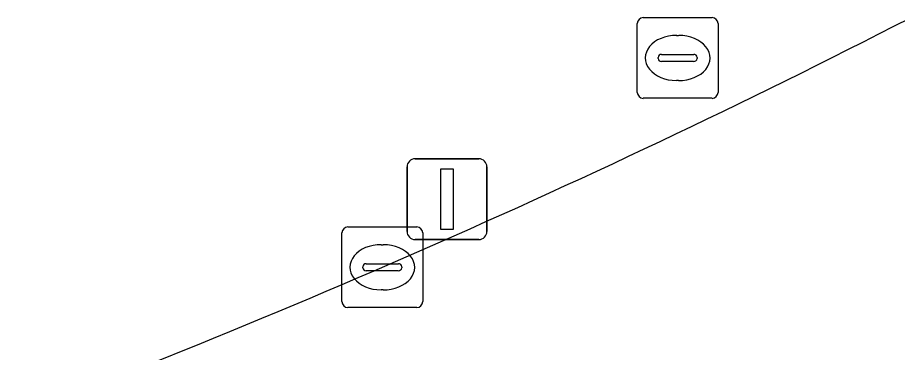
# Model space of a CAD drawing. Extents: x 162879 to 165540, y 384011 to 385181.
# Drawn here: x 164213.52 to 164224.41, y 384312.1 to 384316.25 of the extents above; entities that cross this region are included whole.
import ezdxf

# ---------------------------------------------------------------- set-up
doc = ezdxf.new("R2010")
doc.units = 0
for name, color, linetype in [('IMGEO_Kolk', 7, 'Continuous'), ('IMGEO_Lichtmast', 7, 'Continuous'), ('IMGEO_Rijbaan_lokaal_gesloten', 7, 'Continuous'), ('IMGEO_Rioolput', 7, 'Continuous'), ('IMGEO_Voetpad_open', 7, 'Continuous')]:
    doc.layers.add(name, color=color, linetype=linetype)

msp = doc.modelspace()

# ---------------------------------------------------------------- linework, layer by layer
at = {"layer": 'IMGEO_Kolk'}
for p, q in [((164217.607, 384313.659), (164218.459, 384313.659)), ((164217.532, 384312.733), (164217.532, 384313.585)), ((164218.533, 384313.585), (164218.533, 384312.733)), ((164218.02, 384313.439), (164218.045, 384313.439)), ((164217.791, 384313.153), (164217.791, 384313.165)), ((164218.229, 384313.116), (164217.831, 384313.116)), ((164217.834, 384313.202), (164218.232, 384313.202)), ((164218.275, 384313.165), (164218.275, 384313.153)), ((164218.043, 384312.879), (164218.018, 384312.879)), ((164218.459, 384312.659), (164217.607, 384312.659))]:
    msp.add_line(p, q, dxfattribs=at)
for points in [[(164217.607, 384313.659), (164218.459, 384313.659)], [(164217.532, 384312.733), (164217.532, 384313.585)], [(164218.533, 384313.585), (164218.533, 384312.733)], [(164218.459, 384312.659), (164217.607, 384312.659)]]:
    msp.add_lwpolyline(points, dxfattribs=at)
for centre, radius, start, end in [((164217.609, 384313.583), 0.0765, 91.552, 178.448), ((164217.609, 384313.583), 0.0765, 91.552, 178.448), ((164218.457, 384313.583), 0.0765, 1.552, 88.448), ((164218.457, 384313.583), 0.0765, 1.552, 88.448), ((164217.831, 384313.162), 0.0403, 85.8775, 175.7526), ((164217.828, 384313.152), 0.0366, 178.938, 274.7102), ((164218.232, 384313.159), 0.043, 264.8664, 352.4533), ((164218.236, 384313.164), 0.0386, 1.7309, 96.639), ((164217.609, 384312.735), 0.0765, 181.552, 268.448), ((164217.609, 384312.735), 0.0765, 181.552, 268.448), ((164218.457, 384312.735), 0.0765, 271.552, 358.448), ((164218.457, 384312.735), 0.0765, 271.552, 358.448)]:
    msp.add_arc(centre, radius, start, end, dxfattribs=at)
for centre, major_axis, ratio, start_param, end_param in [((164218.019, 384313.159), (-0.387, 0.002), 0.722429, 4.712389, 7.853982), ((164218.044, 384313.159), (-0.39, 0.002), 0.717154, 1.570796, 4.712389)]:
    msp.add_ellipse(centre, major_axis=major_axis, ratio=ratio, start_param=start_param, end_param=end_param, dxfattribs=at)
at = {"layer": 'IMGEO_Lichtmast'}
for p, q in [((164218.439, 384314.503), (164219.229, 384314.503)), ((164219.229, 384314.503), (164218.439, 384314.503)), ((164218.339, 384313.603), (164218.339, 384314.403)), ((164218.339, 384314.403), (164218.339, 384313.603)), ((164219.329, 384314.403), (164219.329, 384313.603)), ((164219.329, 384313.603), (164219.329, 384314.403)), ((164219.229, 384313.503), (164218.439, 384313.503)), ((164218.439, 384313.503), (164219.229, 384313.503))]:
    msp.add_line(p, q, dxfattribs=at)
msp.add_lwpolyline([(164218.759, 384314.378), (164218.909, 384314.378), (164218.909, 384313.628), (164218.759, 384313.628), (164218.759, 384314.378)], dxfattribs=at)
for centre, start, end in [((164218.439, 384314.403), 90, 180), ((164218.439, 384314.403), 90, 180), ((164219.229, 384314.403), 0, 90), ((164219.229, 384314.403), 360, 90), ((164218.439, 384313.603), 180, 270), ((164218.439, 384313.603), 180, 270), ((164219.229, 384313.603), 270, 0), ((164219.229, 384313.603), 270, 0)]:
    msp.add_arc(centre, 0.1, start, end, dxfattribs=at)
at = {"layer": 'IMGEO_Rijbaan_lokaal_gesloten'}
msp.add_arc((164174.705, 384413.327), 109.137, 289.93425, 297.18764, dxfattribs=at)
at = {"layer": 'IMGEO_Rioolput'}
for p, q in [((164221.191, 384315.327), (164221.191, 384316.179)), ((164221.266, 384316.253), (164222.118, 384316.253)), ((164222.192, 384316.179), (164222.192, 384315.327)), ((164221.679, 384316.033), (164221.704, 384316.033)), ((164221.45, 384315.747), (164221.45, 384315.759)), ((164221.493, 384315.796), (164221.891, 384315.796)), ((164221.934, 384315.759), (164221.934, 384315.747)), ((164221.888, 384315.71), (164221.49, 384315.71)), ((164221.702, 384315.473), (164221.677, 384315.473)), ((164222.118, 384315.253), (164221.266, 384315.253))]:
    msp.add_line(p, q, dxfattribs=at)
for points in [[(164221.191, 384315.327), (164221.191, 384316.179)], [(164221.266, 384316.253), (164222.118, 384316.253)], [(164222.192, 384316.179), (164222.192, 384315.327)], [(164222.118, 384315.253), (164221.266, 384315.253)]]:
    msp.add_lwpolyline(points, dxfattribs=at)
for centre, radius, start, end in [((164221.268, 384316.177), 0.0765, 91.552, 178.448), ((164221.268, 384316.177), 0.0765, 91.552, 178.448), ((164222.116, 384316.177), 0.0765, 1.552, 88.448), ((164222.116, 384316.177), 0.0765, 1.552, 88.448), ((164221.49, 384315.756), 0.0403, 85.8775, 175.7526), ((164221.487, 384315.746), 0.0366, 178.938, 274.7102), ((164221.891, 384315.753), 0.043, 264.8664, 352.4533), ((164221.895, 384315.758), 0.0386, 1.7309, 96.639), ((164221.268, 384315.329), 0.0765, 181.552, 268.448), ((164221.268, 384315.329), 0.0765, 181.552, 268.448), ((164222.116, 384315.329), 0.0765, 271.552, 358.448), ((164222.116, 384315.329), 0.0765, 271.552, 358.448)]:
    msp.add_arc(centre, radius, start, end, dxfattribs=at)
for centre, major_axis, ratio, start_param, end_param in [((164221.678, 384315.753), (-0.387, 0.002), 0.722429, 4.712389, 7.853982), ((164221.703, 384315.753), (-0.39, 0.002), 0.717154, 1.570796, 4.712389)]:
    msp.add_ellipse(centre, major_axis=major_axis, ratio=ratio, start_param=start_param, end_param=end_param, dxfattribs=at)
at = {"layer": 'IMGEO_Voetpad_open'}
msp.add_arc((164174.705, 384413.327), 109.137, 289.93425, 297.18764, dxfattribs=at)

doc.saveas('drawing.dxf')
